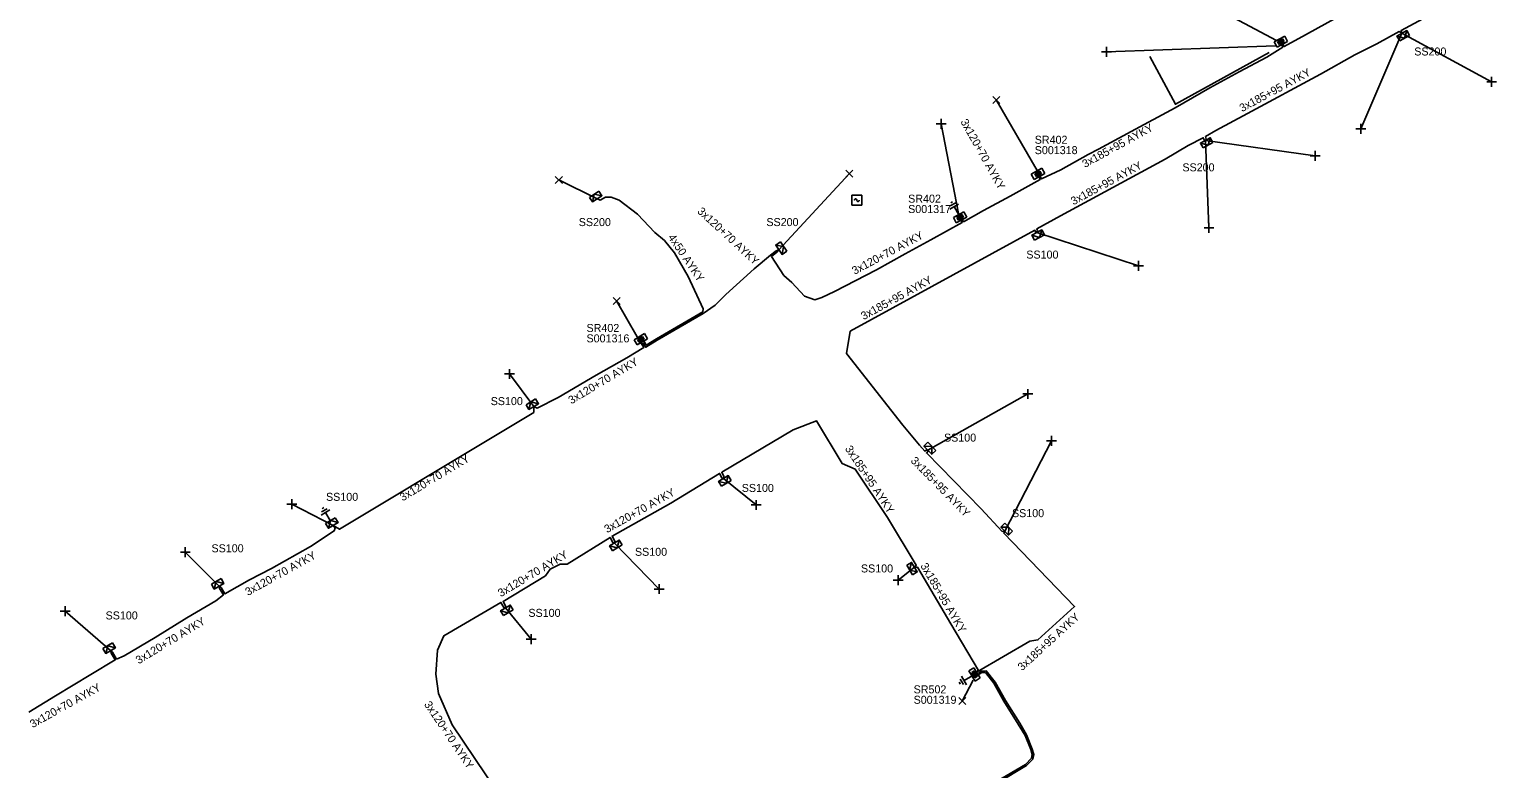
# Model space of a CAD drawing. Extents: x -763093 to -760976, y -1155572 to -1152009.
# Drawn here: x -761911.9 to -761728.6, y -1154763.7 to -1154671.3 of the extents above; entities that cross this region are included whole.
import ezdxf

# ---------------------------------------------------------------- set-up
doc = ezdxf.new("R2010")
doc.units = 0
for name, color, linetype in [('Vrstva 1', 7, 'Continuous'), ('Vrstva 14', 7, 'Continuous'), ('Vrstva 15', 7, 'Continuous'), ('Vrstva 28', 7, 'Continuous'), ('Vrstva 29', 7, 'Continuous'), ('Vrstva 30', 7, 'Continuous'), ('Vrstva 31', 7, 'Continuous'), ('Vrstva 33', 7, 'Continuous'), ('Vrstva 34', 7, 'Continuous'), ('Vrstva 5', 7, 'Continuous'), ('Vrstva 59', 7, 'Continuous'), ('Vrstva 6', 7, 'Continuous'), ('Vrstva 8', 7, 'Continuous'), ('Vrstva 9', 7, 'Continuous')]:
    doc.layers.add(name, color=color, linetype=linetype)

# ---------------------------------------------------------------- blocks, each defined once
blk = doc.blocks.new('NN800')
at = {"layer": 'Vrstva 1'}
for points in [[(-0.44, 0.44), (0.44, -0.44)], [(-0.44, -0.44), (0.44, 0.44)]]:
    blk.add_lwpolyline(points, dxfattribs=at)
blk = doc.blocks.new('NN620')
at = {"layer": 'Vrstva 8'}
for points in [[(0.75, 0), (-0.75, 0)], [(-0.75, 0), (-0.75, -0.75)], [(0.75, -0.75), (0.75, 0)], [(-0.75, -0.75), (0.75, -0.75)], [(0.37, -0.18), (-0.38, -0.18)], [(-0.38, -0.18), (-0.38, -0.56)], [(-0.38, -0.56), (0.37, -0.56)], [(0.32, -0.23), (-0.33, -0.23)], [(-0.33, -0.23), (-0.33, -0.51)], [(-0.33, -0.51), (0.32, -0.51)], [(0.27, -0.27), (-0.28, -0.27)], [(-0.28, -0.27), (-0.28, -0.46)], [(-0.28, -0.46), (0.27, -0.46)], [(0.23, -0.32), (-0.23, -0.32)], [(-0.23, -0.32), (-0.23, -0.42)], [(-0.23, -0.42), (0.23, -0.42)], [(-0.19, -0.37), (0.19, -0.37)], [(0.23, -0.42), (0.23, -0.32)], [(0.27, -0.46), (0.27, -0.27)], [(0.32, -0.51), (0.32, -0.23)], [(0.37, -0.56), (0.37, -0.18)]]:
    blk.add_lwpolyline(points, dxfattribs=at)
blk = doc.blocks.new('NN630')
at = {"layer": 'Vrstva 9'}
for points in [[(0, -0.7), (-0.7, 0)], [(-0.7, -0.7), (-0.7, 0), (0.7, 0), (0.7, -0.7)], [(-0.7, -0.7), (0.7, -0.7)], [(0, -0.7), (0.7, 0)]]:
    blk.add_lwpolyline(points, dxfattribs=at)
blk = doc.blocks.new('NN810')
at = {"layer": 'Vrstva 14'}
for points in [[(0, -0.64), (0, -1.89)], [(0.63, -1.89), (-0.62, -1.89)], [(0.39, -2.2), (-0.4, -2.2)], [(0, -2.52), (-0.12, -2.52)], [(0.14, -2.52), (0, -2.52)]]:
    blk.add_lwpolyline(points, dxfattribs=at)
blk = doc.blocks.new('NN740')
at = {"layer": 'Vrstva 1'}
for points in [[(0.62, 0.62), (-0.63, 0.62)], [(-0.63, 0.62), (-0.63, -0.63)], [(0, 0), (0, 0.01), (0, 0.03), (-0.01, 0.05), (-0.01, 0.06), (-0.02, 0.08), (-0.03, 0.09), (-0.04, 0.1), (-0.05, 0.11), (-0.06, 0.12), (-0.08, 0.13), (-0.09, 0.14), (-0.11, 0.14), (-0.12, 0.15), (-0.14, 0.15), (-0.15, 0.15), (-0.17, 0.15), (-0.18, 0.15), (-0.2, 0.15), (-0.21, 0.14), (-0.23, 0.13), (-0.24, 0.12), (-0.26, 0.11), (-0.27, 0.1), (-0.28, 0.09), (-0.29, 0.08), (-0.29, 0.06), (-0.3, 0.05), (-0.3, 0.03), (-0.31, 0.02), (-0.31, 0), (-0.31, 0)], [(0.62, -0.63), (0.62, 0.62)], [(-0.63, -0.63), (0.62, -0.63)], [(0, 0), (0, -0.02), (0, -0.03), (0.01, -0.05), (0.01, -0.06), (0.02, -0.08), (0.03, -0.09), (0.04, -0.1), (0.05, -0.11), (0.06, -0.12), (0.07, -0.13), (0.09, -0.14), (0.1, -0.15), (0.12, -0.15), (0.13, -0.15), (0.15, -0.15), (0.16, -0.15), (0.18, -0.15), (0.19, -0.15), (0.21, -0.14), (0.22, -0.14), (0.24, -0.13), (0.25, -0.12), (0.26, -0.11), (0.27, -0.09), (0.28, -0.08), (0.29, -0.07), (0.29, -0.05), (0.3, -0.04), (0.3, -0.02), (0.3, -0.01), (0.3, -0.01)]]:
    blk.add_lwpolyline(points, dxfattribs=at)

msp = doc.modelspace()

# ---------------------------------------------------------------- linework, layer by layer
at = {"layer": 'Vrstva 5'}
for points in [[(-761793.5, -1154751.59), (-761786.93, -1154747.76), (-761785.94, -1154747.61), (-761781.36, -1154743.43), (-761790.21, -1154734.27), (-761790.08, -1154734.01), (-761790.41, -1154734.06), (-761793.01, -1154731.24), (-761799.85, -1154724.25), (-761799.69, -1154724.1), (-761799.69, -1154723.91), (-761799.9, -1154723.89), (-761800.05, -1154724.03), (-761800.74, -1154723.27), (-761802.79, -1154720.79), (-761809.84, -1154711.8), (-761809.4, -1154709.05), (-761786.31, -1154696.41), (-761786.25, -1154696.63), (-761786.07, -1154696.7), (-761785.97, -1154696.51), (-761786.05, -1154696.24), (-761783.12, -1154694.63), (-761770.03, -1154687.55), (-761767.16, -1154685.85), (-761765.28, -1154684.87), (-761765.18, -1154685.13), (-761765.01, -1154685.19), (-761764.91, -1154685.03), (-761765.01, -1154684.72), (-761763.71, -1154683.96), (-761759.76, -1154681.84), (-761750.64, -1154676.91), (-761746.35, -1154674.5), (-761743.59, -1154673.11), (-761740.81, -1154671.6), (-761740.47, -1154671.81), (-761740.55, -1154671.44), (-761737.84, -1154669.99)], [(-761748.5, -1154669.39), (-761748.5, -1154669.8), (-761752.51, -1154671.99), (-761755.16, -1154673.46), (-761755.33, -1154673.18)], [(-761755.48, -1154673.27), (-761755.34, -1154673.56), (-761757.34, -1154674.78), (-761760.78, -1154676.62), (-761764.45, -1154678.64), (-761768.8, -1154681.11), (-761774.27, -1154684.08), (-761778.35, -1154686.29), (-761779.67, -1154686.97), (-761783.07, -1154688.85), (-761785.48, -1154690), (-761785.67, -1154689.7)], [(-761785.78, -1154689.76), (-761785.66, -1154690.09), (-761789.4, -1154692.16), (-761792.74, -1154693.94), (-761795.22, -1154695.36), (-761795.35, -1154695.15)], [(-761840.98, -1154692.5), (-761840.62, -1154692.64), (-761839.94, -1154692.28), (-761839.23, -1154692.3), (-761838.24, -1154692.66), (-761835.94, -1154694.41), (-761833.78, -1154696.7), (-761832.6, -1154697.68), (-761831.31, -1154699.24), (-761829.64, -1154702.2), (-761827.75, -1154706.23), (-761827.79, -1154706.6), (-761833.58, -1154709.98), (-761834.86, -1154710.76), (-761835.14, -1154710.32)], [(-761835.29, -1154710.47), (-761834.93, -1154711.03), (-761833.48, -1154710.16), (-761827.75, -1154706.81), (-761826.25, -1154705.76), (-761824.9, -1154704.46), (-761821.36, -1154701.25), (-761819.35, -1154699.55), (-761818.62, -1154699), (-761818.28, -1154698.86), (-761818.53, -1154699.17), (-761819.23, -1154699.71), (-761817.68, -1154702.06), (-761816.66, -1154702.95), (-761815.11, -1154704.66), (-761813.79, -1154705.13), (-761812.91, -1154704.83), (-761811.36, -1154704.08), (-761806.1, -1154701.38), (-761802.51, -1154699.35), (-761799.32, -1154697.63), (-761795.4, -1154695.46), (-761795.52, -1154695.26)], [(-761835.49, -1154710.52), (-761835.15, -1154711.06), (-761837.27, -1154712.38), (-761841.1, -1154714.52), (-761845.86, -1154717.32), (-761848.47, -1154718.67), (-761848.92, -1154718.46)], [(-761848.92, -1154718.46), (-761848.9, -1154719.18), (-761855.55, -1154723.19), (-761873.18, -1154733.79), (-761873.96, -1154733.31)], [(-761825.21, -1154727.44), (-761825.16, -1154727.17), (-761825.43, -1154726.65), (-761816.51, -1154721.34), (-761813.58, -1154720.25), (-761810.39, -1154725.58), (-761808.75, -1154726.29), (-761804.74, -1154732.32), (-761801.12, -1154738.26), (-761801.36, -1154738.52), (-761800.98, -1154738.53), (-761796.81, -1154745.62), (-761793.36, -1154751.43), (-761793.52, -1154751.49)], [(-761852.06, -1154768.68), (-761859.12, -1154758.22), (-761860.83, -1154754.31), (-761861.13, -1154751.88), (-761860.94, -1154748.91), (-761860.15, -1154747.09), (-761853.01, -1154742.93), (-761852.67, -1154743.54), (-761852.46, -1154743.61), (-761852.43, -1154743.37), (-761852.75, -1154742.79), (-761847.45, -1154739.62), (-761846.85, -1154738.78), (-761845.63, -1154738.15), (-761844.75, -1154738.15), (-761839.38, -1154734.8), (-761839.05, -1154735.45), (-761838.84, -1154735.5), (-761838.79, -1154735.25), (-761839.12, -1154734.64), (-761831.78, -1154730.51), (-761825.7, -1154726.81), (-761825.42, -1154727.34), (-761825.21, -1154727.44)], [(-761873.96, -1154733.31), (-761873.71, -1154733.63), (-761873.83, -1154733.99), (-761876.79, -1154735.93), (-761881.69, -1154738.7), (-761884.43, -1154740.12), (-761887.49, -1154741.85), (-761887.98, -1154741.08), (-761888.22, -1154740.91), (-761888.16, -1154741.18), (-761887.66, -1154741.96), (-761888.62, -1154742.71), (-761892.26, -1154744.86), (-761896.21, -1154747.29), (-761900.1, -1154749.6), (-761901.02, -1154750.01), (-761901.54, -1154749.16), (-761901.78, -1154748.94), (-761901.7, -1154749.25), (-761901.2, -1154750.1), (-761904.24, -1154751.93), (-761908.65, -1154754.61), (-761911.99, -1154756.63)], [(-761791.01, -1154765.49), (-761787.35, -1154763.32), (-761786.56, -1154762.5), (-761786.43, -1154761.93), (-761786.65, -1154761.25), (-761787.36, -1154759.49), (-761788.2, -1154758.02), (-761789.99, -1154755.17), (-761791.28, -1154752.89), (-761792.38, -1154751.49), (-761792.99, -1154751.52), (-761793.37, -1154751.76)], [(-761793.3, -1154751.95), (-761792.93, -1154751.7), (-761792.48, -1154751.69), (-761791.44, -1154753.01), (-761790.17, -1154755.27), (-761788.38, -1154758.12), (-761787.54, -1154759.57), (-761786.83, -1154761.31), (-761786.63, -1154761.93), (-761786.74, -1154762.4), (-761787.47, -1154763.16), (-761791.11, -1154765.31)]]:
    msp.add_lwpolyline(points, dxfattribs=at)
at = {"layer": 'Vrstva 59'}
for points in [[(-761756.13, -1154672.69), (-761766.06, -1154667.38)], [(-761740.47, -1154671.81), (-761745.61, -1154683.73)], [(-761740.47, -1154671.81), (-761729.25, -1154677.88)], [(-761756.25, -1154673.36), (-761777.38, -1154674.13)], [(-761786.03, -1154688.95), (-761791.13, -1154680.13)], [(-761795.87, -1154694.34), (-761798, -1154683.13)], [(-761765.01, -1154685.19), (-761751.28, -1154687.12)], [(-761765.01, -1154685.19), (-761764.56, -1154696.13)], [(-761840.98, -1154692.5), (-761845.78, -1154690.14)], [(-761818.28, -1154698.86), (-761809.48, -1154689.34)], [(-761786.07, -1154696.7), (-761773.38, -1154700.88)], [(-761836, -1154709.72), (-761838.56, -1154705.25)], [(-761848.92, -1154718.46), (-761851.94, -1154714.38)], [(-761799.69, -1154723.91), (-761787.19, -1154716.88)], [(-761790.08, -1154734.01), (-761784.25, -1154722.75)], [(-761825.21, -1154727.44), (-761821.13, -1154730.75)], [(-761873.96, -1154733.31), (-761879.13, -1154730.63)], [(-761838.84, -1154735.5), (-761833.25, -1154741.25)], [(-761888.22, -1154740.91), (-761892.44, -1154736.63)], [(-761801.36, -1154738.52), (-761803.38, -1154740.13)], [(-761901.78, -1154748.94), (-761907.44, -1154744)], [(-761852.46, -1154743.61), (-761849.25, -1154747.5)], [(-761794, -1154752.66), (-761795.38, -1154755.25)]]:
    msp.add_lwpolyline(points, dxfattribs=at)
at = {"layer": 'Vrstva 9'}
msp.add_lwpolyline([(-761757.04, -1154674.21), (-761768.76, -1154680.67), (-761771.94, -1154674.69)], dxfattribs=at)

# ---------------------------------------------------------------- block references
at = {"layer": 'Vrstva 15'}
for p, rotation in [((-761795.48, -1154695.13), -151.36013332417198), ((-761873.96, -1154733.31), -149.4345444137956), ((-761793.53, -1154751.72), -59.44180554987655)]:
    msp.add_blockref('NN810', p, dxfattribs=dict(at, rotation=rotation))
at = {"layer": 'Vrstva 28'}
for p, rotation in [((-761755.4, -1154673.18), -151.35203605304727), ((-761785.74, -1154689.7), -151.37618319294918), ((-761795.48, -1154695.13), -151.36013341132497), ((-761835.36, -1154710.36), -149.3060416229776), ((-761793.53, -1154751.72), -57.97769924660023)]:
    msp.add_blockref('NN620', p, dxfattribs=dict(at, rotation=rotation))
at = {"layer": 'Vrstva 31'}
for p, rotation in [((-761740.47, -1154671.81), 29.164736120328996), ((-761765.01, -1154685.19), 28.603597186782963), ((-761840.98, -1154692.5), -146.21006941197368), ((-761786.07, -1154696.7), 28.147405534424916), ((-761818.28, -1154698.86), 124.190455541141), ((-761848.92, -1154718.46), -149.36636934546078), ((-761799.69, -1154723.91), 134.22751945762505), ((-761825.21, -1154727.44), 30.453308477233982), ((-761873.96, -1154733.31), -149.43454444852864), ((-761790.08, -1154734.01), 133.45086952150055), ((-761838.84, -1154735.5), 30.741141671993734), ((-761801.36, -1154738.52), -58.704258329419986), ((-761888.22, -1154740.91), -149.40399158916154), ((-761852.46, -1154743.61), 30.744758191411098), ((-761901.78, -1154748.94), -149.31854716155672)]:
    msp.add_blockref('NN630', p, dxfattribs=dict(at, rotation=rotation))
at = {"layer": 'Vrstva 34'}
for p, rotation in [((-761777.38, -1154674.13), 45), ((-761729.25, -1154677.88), 45), ((-761798, -1154683.13), 45.00000009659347), ((-761745.61, -1154683.73), 45), ((-761751.28, -1154687.12), 45), ((-761764.56, -1154696.13), 45), ((-761773.38, -1154700.88), 45), ((-761851.94, -1154714.38), 44.99999995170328), ((-761787.19, -1154716.88), 44.99999995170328), ((-761784.25, -1154722.75), 45), ((-761879.13, -1154730.63), 45), ((-761821.13, -1154730.75), 45), ((-761892.44, -1154736.63), 44.99999995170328), ((-761803.38, -1154740.13), 45), ((-761833.25, -1154741.25), 45), ((-761907.44, -1154744), 44.99999995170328), ((-761849.25, -1154747.5), 45)]:
    msp.add_blockref('NN800', p, dxfattribs=dict(at, rotation=rotation))
for name, p in [('NN800', (-761791.13, -1154680.13)), ('NN800', (-761845.78, -1154690.14)), ('NN800', (-761809.48, -1154689.34)), ('NN740', (-761808.55, -1154692.66)), ('NN800', (-761838.56, -1154705.25)), ('NN800', (-761795.38, -1154755.25))]:
    msp.add_blockref(name, p, dxfattribs=at)

# ---------------------------------------------------------------- texts
at = {"layer": 'Vrstva 29'}
for s, p in [('S001318', (-761786.33, -1154686.91)), ('S001317', (-761802.14, -1154694.27)), ('S001316', (-761842.32, -1154710.43)), ('S001319', (-761801.46, -1154755.59))]:
    msp.add_text(s, height=1, dxfattribs=at).set_placement(p)
at = {"layer": 'Vrstva 30'}
for s, p in [('SR402', (-761786.33, -1154685.61)), ('SR402', (-761802.14, -1154692.97)), ('SR402', (-761842.32, -1154709.13)), ('SR502', (-761801.46, -1154754.29))]:
    msp.add_text(s, height=1, dxfattribs=at).set_placement(p)
at = {"layer": 'Vrstva 33'}
for s, p in [('SS200', (-761738.92, -1154674.58)), ('SS200', (-761767.88, -1154689.06)), ('SS200', (-761843.29, -1154695.9)), ('SS200', (-761819.85, -1154695.9)), ('SS100', (-761787.38, -1154699.96)), ('SS100', (-761854.29, -1154718.27)), ('SS100', (-761797.66, -1154722.83)), ('SS100', (-761822.93, -1154729.12)), ('SS100', (-761874.86, -1154730.23)), ('SS100', (-761789.17, -1154732.27)), ('SS100', (-761889.17, -1154736.66)), ('SS100', (-761836.27, -1154737.1)), ('SS100', (-761808.04, -1154739.18)), ('SS100', (-761902.4, -1154745.05)), ('SS100', (-761849.58, -1154744.73))]:
    msp.add_text(s, height=1, dxfattribs=at).set_placement(p)
at = {"layer": 'Vrstva 6'}
for s, rotation, p in [('3x185+95 AYKY', 28.394, (-761760.42, -1154681.67)), ('3x120+70 AYKY', 299.227, (-761795.64, -1154682.85)), ('3x185+95 AYKY', 28.845, (-761780.06, -1154688.65)), ('3x185+95 AYKY', 28.408, (-761781.49, -1154693.31)), ('3x120+70 AYKY', 317.272, (-761828.56, -1154694.16)), ('4x50 AYKY', 303.959, (-761832.19, -1154697.3)), ('3x120+70 AYKY', 28.081, (-761808.83, -1154702)), ('3x185+95 AYKY', 28.687, (-761807.7, -1154707.66)), ('3x120+70 AYKY', 30.879, (-761844.22, -1154718.19)), ('3x185+95 AYKY', 303.624, (-761810.08, -1154723.72)), ('3x120+70 AYKY', 31.025, (-761865.28, -1154730.31)), ('3x185+95 AYKY', 314.391, (-761801.9, -1154725.3)), ('3x120+70 AYKY', 29.381, (-761839.76, -1154734.29)), ('3x120+70 AYKY', 29.039, (-761884.62, -1154742.13)), ('3x120+70 AYKY', 30.865, (-761853.02, -1154742.28)), ('3x185+95 AYKY', 300.437, (-761800.65, -1154738.34)), ('3x120+70 AYKY', 31.329, (-761898.26, -1154750.67)), ('3x185+95 AYKY', 42.386, (-761787.91, -1154751.53)), ('3x120+70 AYKY', 29.113, (-761911.51, -1154758.64)), ('3x120+70 AYKY', 304.007, (-761862.66, -1154755.67))]:
    msp.add_text(s, height=1, rotation=rotation, dxfattribs=at).set_placement(p)

doc.saveas('drawing.dxf')
